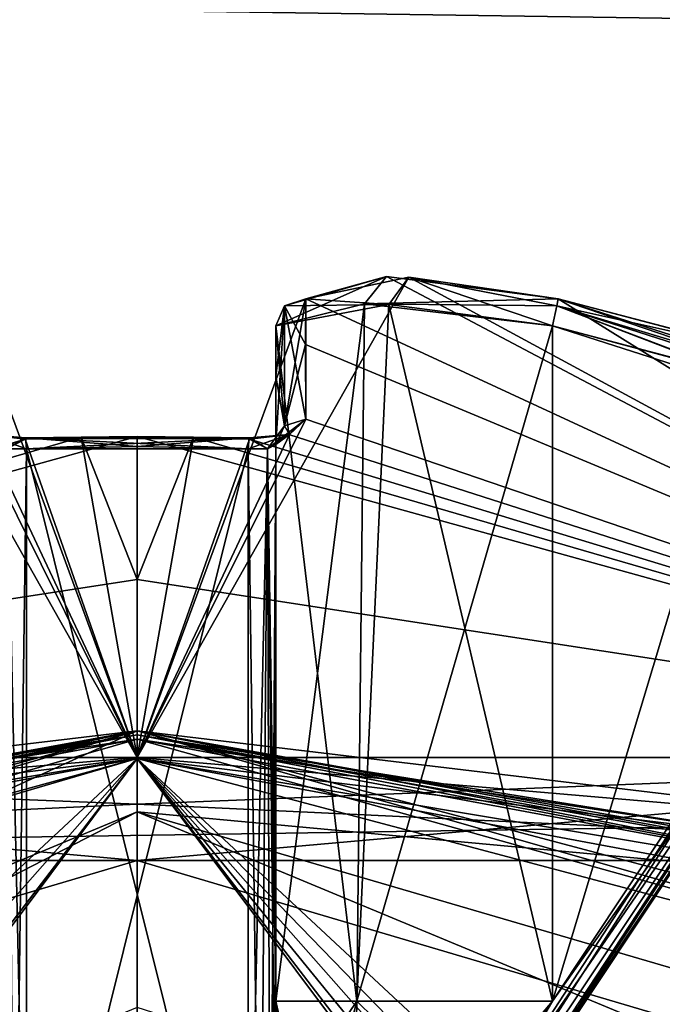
# Model space of a CAD drawing. Extents: x -200 to 200, y -434 to 356.
# Tile 808 of 1056: x -100.43 to -98.1, y 279.51 to 283.07. Entities that reach past the tile are written whole.
import ezdxf

# ---------------------------------------------------------------- set-up
doc = ezdxf.new("R2010")
doc.units = 0
doc.header["$LTSCALE"] = 52.148148
for name, color, linetype in [('1186', 7, 'CONTINUOUS'), ('1187', 7, 'CONTINUOUS'), ('1189', 7, 'CONTINUOUS'), ('1190', 7, 'CONTINUOUS'), ('1680', 7, 'CONTINUOUS'), ('1681', 7, 'CONTINUOUS'), ('318', 7, 'CONTINUOUS'), ('319', 7, 'CONTINUOUS'), ('323', 7, 'CONTINUOUS'), ('324', 7, 'CONTINUOUS'), ('327', 7, 'CONTINUOUS'), ('328', 7, 'CONTINUOUS'), ('330', 7, 'CONTINUOUS'), ('331', 7, 'CONTINUOUS'), ('332', 7, 'CONTINUOUS'), ('333', 7, 'CONTINUOUS'), ('334', 7, 'CONTINUOUS'), ('338', 7, 'CONTINUOUS'), ('339', 7, 'CONTINUOUS'), ('341', 7, 'CONTINUOUS'), ('342', 7, 'CONTINUOUS'), ('344', 7, 'CONTINUOUS'), ('345', 7, 'CONTINUOUS'), ('346', 7, 'CONTINUOUS'), ('347', 7, 'CONTINUOUS'), ('348', 7, 'CONTINUOUS'), ('349', 7, 'CONTINUOUS'), ('358', 7, 'CONTINUOUS'), ('359', 7, 'CONTINUOUS'), ('363', 7, 'CONTINUOUS'), ('364', 7, 'CONTINUOUS'), ('365', 7, 'CONTINUOUS'), ('366', 7, 'CONTINUOUS'), ('367', 7, 'CONTINUOUS'), ('368', 7, 'CONTINUOUS'), ('372', 7, 'CONTINUOUS'), ('373', 7, 'CONTINUOUS'), ('374', 7, 'CONTINUOUS'), ('375', 7, 'CONTINUOUS'), ('376', 7, 'CONTINUOUS'), ('377', 7, 'CONTINUOUS'), ('740', 7, 'CONTINUOUS'), ('805', 7, 'CONTINUOUS'), ('807', 7, 'CONTINUOUS'), ('808', 7, 'CONTINUOUS'), ('814', 7, 'CONTINUOUS'), ('816', 7, 'CONTINUOUS'), ('825', 7, 'CONTINUOUS'), ('826', 7, 'CONTINUOUS')]:
    doc.layers.add(name, color=color, linetype=linetype)

msp = doc.modelspace()

# ---------------------------------------------------------------- linework, layer by layer
at = {"layer": '1186', "color": 7, "linetype": 'CONTINUOUS'}
for points in [[(-97.6742, 280.2216, 25.5993), (-100, 280.5, 25.05), (-96.4145, 279.8011, 26.5944), (-97.6742, 280.2216, 25.5993)], [(-100, 280.5, 25.05), (-100, 280.4863, 25.1005), (-96.4145, 279.8011, 26.5944), (-100, 280.5, 25.05)], [(-97.7428, 280.124, 25.6885), (-100, 280.4863, 25.1005), (-100, 280.4707, 25.1207), (-97.7428, 280.124, 25.6885)], [(-100, 280.4863, 25.1005), (-97.7428, 280.124, 25.6885), (-96.4145, 279.8011, 26.5944), (-100, 280.4863, 25.1005)], [(-100, 280.4, 25.15), (-97.7428, 280.124, 25.6885), (-100, 280.4707, 25.1207), (-100, 280.4, 25.15)]]:
    msp.add_3dface(points, dxfattribs=at)
at = {"layer": '1187', "color": 7, "linetype": 'CONTINUOUS'}
for points in [[(-100, 280.4863, 25.1005), (-103.5128, 279.8595, 26.42), (-103.5848, 279.8014, 26.5936), (-100, 280.4863, 25.1005)], [(-100, 280.4863, 25.1005), (-103.5848, 279.8014, 26.5936), (-100, 280.4707, 25.1207), (-100, 280.4863, 25.1005)], [(-103.5848, 279.8014, 26.5936), (-100, 280.4, 25.15), (-100, 280.4707, 25.1207), (-103.5848, 279.8014, 26.5936)], [(-100, 280.5, 25.05), (-103.5128, 279.8595, 26.42), (-100, 280.4863, 25.1005), (-100, 280.5, 25.05)], [(-103.4099, 279.7657, 26.4932), (-100, 280.4, 25.15), (-103.5848, 279.8014, 26.5936), (-103.4099, 279.7657, 26.4932)]]:
    msp.add_3dface(points, dxfattribs=at)
at = {"layer": '1189', "color": 7, "linetype": 'CONTINUOUS'}
for points in [[(-100, 280.5, 56.75), (-100, 280.4863, 56.6995), (-103.5855, 279.8011, 55.2056), (-100, 280.5, 56.75)], [(-102.303, 280.2271, 56.2121), (-100, 280.5, 56.75), (-103.5855, 279.8011, 55.2056), (-102.303, 280.2271, 56.2121)], [(-100, 280.4863, 56.6995), (-102.235, 280.1294, 56.1227), (-103.5855, 279.8011, 55.2056), (-100, 280.4863, 56.6995)], [(-102.235, 280.1294, 56.1227), (-100, 280.4863, 56.6995), (-100, 280.4707, 56.6793), (-102.235, 280.1294, 56.1227)], [(-100, 280.4, 56.65), (-102.235, 280.1294, 56.1227), (-100, 280.4707, 56.6793), (-100, 280.4, 56.65)]]:
    msp.add_3dface(points, dxfattribs=at)
at = {"layer": '1190', "color": 7, "linetype": 'CONTINUOUS'}
for points in [[(-100, 280.5, 56.75), (-96.4803, 279.857, 55.3732), (-100, 280.4863, 56.6995), (-100, 280.5, 56.75)], [(-100, 280.4863, 56.6995), (-96.4152, 279.8014, 55.2064), (-100, 280.4707, 56.6793), (-100, 280.4863, 56.6995)], [(-100, 280.4863, 56.6995), (-96.4803, 279.857, 55.3732), (-96.4152, 279.8014, 55.2064), (-100, 280.4863, 56.6995)], [(-96.4152, 279.8014, 55.2064), (-100, 280.4, 56.65), (-100, 280.4707, 56.6793), (-96.4152, 279.8014, 55.2064)], [(-96.5831, 279.7631, 55.3003), (-100, 280.4, 56.65), (-96.4152, 279.8014, 55.2064), (-96.5831, 279.7631, 55.3003)]]:
    msp.add_3dface(points, dxfattribs=at)
at = {"layer": '1680', "color": 7, "linetype": 'CONTINUOUS'}
for points in [[(-100, 280.5, 68.55), (-105.5191, 278.8817, 68.55), (-100, 280.4707, 68.6207), (-100, 280.5, 68.55)], [(-105.5191, 278.8817, 68.55), (-100, 280.4, 68.65), (-100, 280.4707, 68.6207), (-105.5191, 278.8817, 68.55)], [(-105.4654, 278.7962, 68.65), (-100, 280.4, 68.65), (-105.5191, 278.8817, 68.55), (-105.4654, 278.7962, 68.65)]]:
    msp.add_3dface(points, dxfattribs=at)
at = {"layer": '1681', "color": 7, "linetype": 'CONTINUOUS'}
for points in [[(-95.0155, 279.0766, 68.65), (-100, 280.5, 68.55), (-100, 280.4707, 68.6207), (-95.0155, 279.0766, 68.65)], [(-100, 280.5, 68.55), (-95.0155, 279.0766, 68.65), (-94.9683, 279.164, 68.55), (-100, 280.5, 68.55)], [(-100, 280.4, 68.65), (-95.0155, 279.0766, 68.65), (-100, 280.4707, 68.6207), (-100, 280.4, 68.65)]]:
    msp.add_3dface(points, dxfattribs=at)
at = {"layer": '318', "color": 7, "linetype": 'CONTINUOUS'}
for points in [[(-99.0992, 282.1432, 49.5015), (-99.3916, 282.0625, 50.171), (-95.8142, 280.4038, 51.0667), (-99.0992, 282.1432, 49.5015)], [(-98.479, 282.0625, 49.2584), (-99.0992, 282.1432, 49.5015), (-95.8142, 280.4038, 51.0667), (-98.479, 282.0625, 49.2584)], [(-99.3916, 282.0625, 47.129), (-99.0188, 282.1403, 47.8649), (-100, 280.4038, 43.8167), (-99.3916, 282.0625, 47.129)], [(-100, 280.4038, 43.8167), (-99.0188, 282.1403, 47.8649), (-95.8142, 280.4038, 46.2333), (-100, 280.4038, 43.8167)], [(-99.0188, 282.1403, 47.8649), (-98.479, 282.0625, 48.0416), (-95.8142, 280.4038, 46.2333), (-99.0188, 282.1403, 47.8649)], [(-99.3916, 281.627, 45.7733), (-99.3916, 282.0625, 47.129), (-100, 280.4038, 43.8167), (-99.3916, 281.627, 45.7733)], [(-99.3917, 281.8968, 46.4989), (-99.3916, 282.0625, 47.129), (-99.3916, 281.627, 45.7733), (-99.3917, 281.8968, 46.4989)], [(-99.3916, 282.0625, 50.171), (-99.3917, 281.8968, 50.8011), (-95.8142, 280.4038, 51.0667), (-99.3916, 282.0625, 50.171)], [(-97.1233, 281.627, 49.2584), (-98.479, 282.0625, 49.2584), (-95.8142, 280.4038, 51.0667), (-97.1233, 281.627, 49.2584)], [(-97.8489, 281.8968, 49.2583), (-98.479, 282.0625, 49.2584), (-97.1233, 281.627, 49.2584), (-97.8489, 281.8968, 49.2583)], [(-98.479, 282.0625, 48.0416), (-97.8441, 281.8953, 48.0418), (-95.8142, 280.4038, 46.2333), (-98.479, 282.0625, 48.0416)], [(-99.3917, 281.8968, 50.8011), (-99.3916, 281.627, 51.5267), (-95.8142, 280.4038, 51.0667), (-99.3917, 281.8968, 50.8011)], [(-99.4503, 281.572, 45.6385), (-99.3916, 281.627, 45.7733), (-100, 280.4038, 43.8167), (-99.4503, 281.572, 45.6385)], [(-99.3916, 281.627, 51.5267), (-99.4524, 281.5712, 51.6635), (-95.8142, 280.4038, 51.0667), (-99.3916, 281.627, 51.5267)], [(-99.5944, 281.5545, 45.578), (-99.4503, 281.572, 45.6385), (-100, 280.4038, 43.8167), (-99.5944, 281.5545, 45.578)], [(-99.4524, 281.5712, 51.6635), (-99.5944, 281.5545, 51.722), (-95.8142, 280.4038, 51.0667), (-99.4524, 281.5712, 51.6635)], [(-100, 281.564, 45.5717), (-99.797, 281.5616, 45.5732), (-100, 281.0479, 44.6519), (-100, 281.564, 45.5717)], [(-95.8142, 280.4038, 51.0667), (-100, 281.564, 51.7283), (-100, 281.0479, 52.6481), (-95.8142, 280.4038, 51.0667)], [(-99.797, 281.5616, 51.7268), (-100, 281.564, 51.7283), (-95.8142, 280.4038, 51.0667), (-99.797, 281.5616, 51.7268)], [(-99.797, 281.5616, 45.5732), (-99.5944, 281.5545, 45.578), (-100, 280.4038, 43.8167), (-99.797, 281.5616, 45.5732)], [(-100, 281.0479, 44.6519), (-99.797, 281.5616, 45.5732), (-100, 280.4038, 43.8167), (-100, 281.0479, 44.6519)], [(-99.5944, 281.5545, 51.722), (-99.797, 281.5616, 51.7268), (-95.8142, 280.4038, 51.0667), (-99.5944, 281.5545, 51.722)], [(-100, 280.4038, 53.4833), (-95.8142, 280.4038, 51.0667), (-100, 281.0479, 52.6481), (-100, 280.4038, 53.4833)]]:
    msp.add_3dface(points, dxfattribs=at)
at = {"layer": '319', "color": 7, "linetype": 'CONTINUOUS'}
for points in [[(-95.6699, 280.0312, 46.15), (-100, 278.75, 43.65), (-100, 280.0312, 43.65), (-95.6699, 280.0312, 46.15)], [(-95.6699, 278.75, 46.15), (-100, 278.75, 43.65), (-95.6699, 280.0312, 46.15), (-95.6699, 278.75, 46.15)], [(-100, 280.0312, 53.65), (-95.6699, 278.75, 51.15), (-95.6699, 280.0312, 51.15), (-100, 280.0312, 53.65)], [(-100, 278.75, 53.65), (-95.6699, 278.75, 51.15), (-100, 280.0312, 53.65), (-100, 278.75, 53.65)]]:
    msp.add_3dface(points, dxfattribs=at)
at = {"layer": '323', "color": 7, "linetype": 'CONTINUOUS'}
for points in [[(-100, 280.4038, 53.4833), (-100.9812, 282.1403, 49.4351), (-104.1858, 280.4038, 51.0667), (-100, 280.4038, 53.4833)], [(-100.9812, 282.1403, 49.4351), (-100, 280.4038, 53.4833), (-100.6084, 282.0625, 50.171), (-100.9812, 282.1403, 49.4351)], [(-100.6084, 282.0625, 50.171), (-100, 280.4038, 53.4833), (-100.6084, 281.627, 51.5267), (-100.6084, 282.0625, 50.171)], [(-100.6084, 281.627, 51.5267), (-100, 280.4038, 53.4833), (-100.5497, 281.572, 51.6615), (-100.6084, 281.627, 51.5267)], [(-100.4056, 281.5545, 45.578), (-104.1858, 280.4038, 46.2333), (-100.5476, 281.5712, 45.6365), (-100.4056, 281.5545, 45.578)], [(-100.5497, 281.572, 51.6615), (-100, 280.4038, 53.4833), (-100.4056, 281.5545, 51.722), (-100.5497, 281.572, 51.6615)], [(-100, 281.564, 45.5717), (-100, 281.0479, 44.6519), (-104.1858, 280.4038, 46.2333), (-100, 281.564, 45.5717)], [(-100, 281.564, 45.5717), (-104.1858, 280.4038, 46.2333), (-100.203, 281.5616, 45.5732), (-100, 281.564, 45.5717)], [(-100.203, 281.5616, 45.5732), (-104.1858, 280.4038, 46.2333), (-100.4056, 281.5545, 45.578), (-100.203, 281.5616, 45.5732)], [(-100.4056, 281.5545, 51.722), (-100, 280.4038, 53.4833), (-100.203, 281.5616, 51.7268), (-100.4056, 281.5545, 51.722)], [(-100, 281.0479, 52.6481), (-100, 281.564, 51.7283), (-100.203, 281.5616, 51.7268), (-100, 281.0479, 52.6481)], [(-100, 280.4038, 53.4833), (-100, 281.0479, 52.6481), (-100.203, 281.5616, 51.7268), (-100, 280.4038, 53.4833)], [(-100, 281.0479, 44.6519), (-100, 280.4038, 43.8167), (-104.1858, 280.4038, 46.2333), (-100, 281.0479, 44.6519)]]:
    msp.add_3dface(points, dxfattribs=at)
at = {"layer": '324', "color": 7, "linetype": 'CONTINUOUS'}
for points in [[(-100, 280.0312, 43.65), (-104.3301, 278.75, 46.15), (-104.3301, 280.0312, 46.15), (-100, 280.0312, 43.65)], [(-104.3301, 278.75, 51.15), (-100, 278.75, 53.65), (-104.3301, 280.0312, 51.15), (-104.3301, 278.75, 51.15)], [(-100, 278.75, 53.65), (-100, 280.0312, 53.65), (-104.3301, 280.0312, 51.15), (-100, 278.75, 53.65)], [(-100, 280.0312, 43.65), (-100, 278.75, 43.65), (-104.3301, 278.75, 46.15), (-100, 280.0312, 43.65)]]:
    msp.add_3dface(points, dxfattribs=at)
at = {"layer": '327', "color": 7, "linetype": 'CONTINUOUS'}
for points in [[(-99.5, 281.5356, 45.813), (-99.5, 281.9651, 47.15), (-99.5, 281.7833, 46.4707), (-99.5, 281.5356, 45.813)], [(-99.5, 279.523, 47.15), (-99.5, 281.9651, 47.15), (-99.5, 281.5356, 45.813), (-99.5, 279.523, 47.15)]]:
    msp.add_3dface(points, dxfattribs=at)
at = {"layer": '328', "color": 7, "linetype": 'CONTINUOUS'}
for points in [[(-100.4, 281.5194, 45.7037), (-99.6, 281.5194, 45.7037), (-100, 281.5288, 45.6974), (-100.4, 281.5194, 45.7037)], [(-100.4, 278.2947, 47.846), (-99.6, 281.5194, 45.7037), (-100.4, 281.5194, 45.7037), (-100.4, 278.2947, 47.846)], [(-99.6, 278.2947, 47.846), (-99.6, 281.5194, 45.7037), (-100.4, 278.2947, 47.846), (-99.6, 278.2947, 47.846)]]:
    msp.add_3dface(points, dxfattribs=at)
at = {"layer": '330', "color": 7, "linetype": 'CONTINUOUS'}
for points in [[(-98.5, 281.9651, 48.15), (-98.5, 279.523, 48.15), (-97.8207, 281.7833, 48.15), (-98.5, 281.9651, 48.15)], [(-98.5, 279.523, 48.15), (-97.163, 281.5356, 48.15), (-97.8207, 281.7833, 48.15), (-98.5, 279.523, 48.15)]]:
    msp.add_3dface(points, dxfattribs=at)
at = {"layer": '331', "color": 7, "linetype": 'CONTINUOUS'}
for points in [[(-97.163, 281.5356, 49.15), (-98.5, 281.9651, 49.15), (-97.8207, 281.7833, 49.15), (-97.163, 281.5356, 49.15)], [(-98.5, 279.523, 49.15), (-98.5, 281.9651, 49.15), (-97.163, 281.5356, 49.15), (-98.5, 279.523, 49.15)]]:
    msp.add_3dface(points, dxfattribs=at)
at = {"layer": '332', "color": 7, "linetype": 'CONTINUOUS'}
for points in [[(-99.196, 278.2947, 49.05), (-97.0537, 281.5194, 49.05), (-99.196, 278.2947, 48.25), (-99.196, 278.2947, 49.05)], [(-99.196, 278.2947, 48.25), (-97.0537, 281.5194, 49.05), (-97.0537, 281.5194, 48.25), (-99.196, 278.2947, 48.25)]]:
    msp.add_3dface(points, dxfattribs=at)
at = {"layer": '333', "color": 7, "linetype": 'CONTINUOUS'}
for points in [[(-99.5, 281.9651, 50.15), (-99.5, 279.523, 50.15), (-99.5, 281.7833, 50.8292), (-99.5, 281.9651, 50.15)], [(-99.5, 279.523, 50.15), (-99.5, 281.5356, 51.487), (-99.5, 281.7833, 50.8292), (-99.5, 279.523, 50.15)]]:
    msp.add_3dface(points, dxfattribs=at)
at = {"layer": '334', "color": 7, "linetype": 'CONTINUOUS'}
for points in [[(-99.6, 281.5194, 51.5963), (-100.4, 281.5194, 51.5963), (-100, 281.5288, 51.6026), (-99.6, 281.5194, 51.5963)], [(-99.6, 278.2947, 49.454), (-100.4, 281.5194, 51.5963), (-99.6, 281.5194, 51.5963), (-99.6, 278.2947, 49.454)], [(-100.4, 278.2947, 49.454), (-100.4, 281.5194, 51.5963), (-99.6, 278.2947, 49.454), (-100.4, 278.2947, 49.454)]]:
    msp.add_3dface(points, dxfattribs=at)
at = {"layer": '338', "color": 7, "linetype": 'CONTINUOUS'}
for points in [[(-99.5, 281.5356, 51.487), (-99.5204, 278.3165, 49.4212), (-99.53, 281.5201, 51.5625), (-99.5, 281.5356, 51.487)], [(-99.5204, 278.3165, 49.4212), (-99.5, 281.5356, 51.487), (-99.5036, 279.0842, 49.8903), (-99.5204, 278.3165, 49.4212)], [(-99.5, 281.5356, 51.487), (-99.5, 279.523, 50.15), (-99.5036, 279.0842, 49.8903), (-99.5, 281.5356, 51.487)], [(-99.5556, 278.3004, 49.4454), (-99.6, 278.2947, 49.454), (-99.53, 281.5201, 51.5625), (-99.5556, 278.3004, 49.4454)], [(-99.6, 278.2947, 49.454), (-99.6, 281.5194, 51.5963), (-99.53, 281.5201, 51.5625), (-99.6, 278.2947, 49.454)], [(-99.5204, 278.3165, 49.4212), (-99.5556, 278.3004, 49.4454), (-99.53, 281.5201, 51.5625), (-99.5204, 278.3165, 49.4212)]]:
    msp.add_3dface(points, dxfattribs=at)
at = {"layer": '339', "color": 7, "linetype": 'CONTINUOUS'}
for points in [[(-100.4, 281.5194, 51.5963), (-100.4444, 278.3004, 49.4454), (-100.471, 281.5203, 51.5614), (-100.4, 281.5194, 51.5963)], [(-100.4, 281.5194, 51.5963), (-100.4, 278.2947, 49.454), (-100.4444, 278.3004, 49.4454), (-100.4, 281.5194, 51.5963)]]:
    msp.add_3dface(points, dxfattribs=at)
at = {"layer": '341', "color": 7, "linetype": 'CONTINUOUS'}
for points in [[(-100.4444, 278.3004, 47.8546), (-100.4, 278.2947, 47.846), (-100.47, 281.5201, 45.7375), (-100.4444, 278.3004, 47.8546)], [(-100.4, 278.2947, 47.846), (-100.4, 281.5194, 45.7037), (-100.47, 281.5201, 45.7375), (-100.4, 278.2947, 47.846)]]:
    msp.add_3dface(points, dxfattribs=at)
at = {"layer": '342', "color": 7, "linetype": 'CONTINUOUS'}
for points in [[(-97.163, 281.5356, 48.15), (-99.2288, 278.3165, 48.1704), (-97.0875, 281.5201, 48.18), (-97.163, 281.5356, 48.15)], [(-99.2288, 278.3165, 48.1704), (-97.163, 281.5356, 48.15), (-98.7597, 279.0842, 48.1536), (-99.2288, 278.3165, 48.1704)], [(-97.163, 281.5356, 48.15), (-98.5, 279.523, 48.15), (-98.7597, 279.0842, 48.1536), (-97.163, 281.5356, 48.15)], [(-99.2288, 278.3165, 48.1704), (-99.2046, 278.3004, 48.2056), (-97.0875, 281.5201, 48.18), (-99.2288, 278.3165, 48.1704)], [(-99.2046, 278.3004, 48.2056), (-99.196, 278.2947, 48.25), (-97.0875, 281.5201, 48.18), (-99.2046, 278.3004, 48.2056)], [(-99.196, 278.2947, 48.25), (-97.0537, 281.5194, 48.25), (-97.0875, 281.5201, 48.18), (-99.196, 278.2947, 48.25)]]:
    msp.add_3dface(points, dxfattribs=at)
at = {"layer": '344', "color": 7, "linetype": 'CONTINUOUS'}
for points in [[(-98.5, 279.523, 49.15), (-97.163, 281.5356, 49.15), (-97.0886, 281.5203, 49.121), (-98.5, 279.523, 49.15)], [(-99.2288, 278.3165, 49.1296), (-98.7597, 279.0842, 49.1464), (-97.0886, 281.5203, 49.121), (-99.2288, 278.3165, 49.1296)], [(-99.2046, 278.3004, 49.0944), (-99.2288, 278.3165, 49.1296), (-97.0886, 281.5203, 49.121), (-99.2046, 278.3004, 49.0944)], [(-97.0537, 281.5194, 49.05), (-99.2046, 278.3004, 49.0944), (-97.0886, 281.5203, 49.121), (-97.0537, 281.5194, 49.05)], [(-97.0537, 281.5194, 49.05), (-99.196, 278.2947, 49.05), (-99.2046, 278.3004, 49.0944), (-97.0537, 281.5194, 49.05)], [(-98.7597, 279.0842, 49.1464), (-98.5, 279.523, 49.15), (-97.0886, 281.5203, 49.121), (-98.7597, 279.0842, 49.1464)]]:
    msp.add_3dface(points, dxfattribs=at)
at = {"layer": '345', "color": 7, "linetype": 'CONTINUOUS'}
for points in [[(-99.5, 279.523, 47.15), (-99.5, 281.5356, 45.813), (-99.529, 281.5203, 45.7386), (-99.5, 279.523, 47.15)], [(-99.6, 281.5194, 45.7037), (-99.5556, 278.3004, 47.8546), (-99.529, 281.5203, 45.7386), (-99.6, 281.5194, 45.7037)], [(-99.6, 281.5194, 45.7037), (-99.6, 278.2947, 47.846), (-99.5556, 278.3004, 47.8546), (-99.6, 281.5194, 45.7037)], [(-99.5556, 278.3004, 47.8546), (-99.5204, 278.3165, 47.8788), (-99.529, 281.5203, 45.7386), (-99.5556, 278.3004, 47.8546)], [(-99.5204, 278.3165, 47.8788), (-99.5036, 279.0842, 47.4097), (-99.529, 281.5203, 45.7386), (-99.5204, 278.3165, 47.8788)], [(-99.5036, 279.0842, 47.4097), (-99.5, 279.523, 47.15), (-99.529, 281.5203, 45.7386), (-99.5036, 279.0842, 47.4097)]]:
    msp.add_3dface(points, dxfattribs=at)
at = {"layer": '346', "color": 7, "linetype": 'CONTINUOUS'}
for points in [[(-99.5, 281.9651, 47.15), (-99.2071, 279.523, 47.8571), (-99.0915, 282.0418, 47.9563), (-99.5, 281.9651, 47.15)], [(-99.2071, 279.523, 47.8571), (-98.5, 279.523, 48.15), (-99.0915, 282.0418, 47.9563), (-99.2071, 279.523, 47.8571)], [(-98.5, 279.523, 48.15), (-98.5, 281.9651, 48.15), (-99.0915, 282.0418, 47.9563), (-98.5, 279.523, 48.15)], [(-99.5, 281.9651, 47.15), (-99.5, 279.523, 47.15), (-99.2071, 279.523, 47.8571), (-99.5, 281.9651, 47.15)]]:
    msp.add_3dface(points, dxfattribs=at)
at = {"layer": '347', "color": 7, "linetype": 'CONTINUOUS'}
for points in [[(-99.5, 279.523, 47.15), (-99.5036, 279.0842, 47.4097), (-99.3784, 278.3156, 48.0534), (-99.5, 279.523, 47.15)], [(-99.2288, 278.3165, 48.1704), (-99.5, 279.523, 47.15), (-99.3784, 278.3156, 48.0534), (-99.2288, 278.3165, 48.1704)], [(-99.5, 279.523, 47.15), (-99.2288, 278.3165, 48.1704), (-99.2071, 279.523, 47.8571), (-99.5, 279.523, 47.15)], [(-99.2288, 278.3165, 48.1704), (-98.7597, 279.0842, 48.1536), (-99.2071, 279.523, 47.8571), (-99.2288, 278.3165, 48.1704)], [(-98.7597, 279.0842, 48.1536), (-98.5, 279.523, 48.15), (-99.2071, 279.523, 47.8571), (-98.7597, 279.0842, 48.1536)]]:
    msp.add_3dface(points, dxfattribs=at)
at = {"layer": '348', "color": 7, "linetype": 'CONTINUOUS'}
for points in [[(-99.5, 279.523, 50.15), (-99.5, 281.9651, 50.15), (-99.1796, 282.0447, 49.4164), (-99.5, 279.523, 50.15)], [(-99.2071, 279.523, 49.4429), (-99.5, 279.523, 50.15), (-99.1796, 282.0447, 49.4164), (-99.2071, 279.523, 49.4429)], [(-98.5, 281.9651, 49.15), (-99.2071, 279.523, 49.4429), (-99.1796, 282.0447, 49.4164), (-98.5, 281.9651, 49.15)], [(-98.5, 281.9651, 49.15), (-98.5, 279.523, 49.15), (-99.2071, 279.523, 49.4429), (-98.5, 281.9651, 49.15)]]:
    msp.add_3dface(points, dxfattribs=at)
at = {"layer": '349', "color": 7, "linetype": 'CONTINUOUS'}
for points in [[(-99.5204, 278.3165, 49.4212), (-98.5, 279.523, 49.15), (-99.4041, 278.3156, 49.2723), (-99.5204, 278.3165, 49.4212)], [(-98.5, 279.523, 49.15), (-99.5204, 278.3165, 49.4212), (-99.2071, 279.523, 49.4429), (-98.5, 279.523, 49.15)], [(-99.5204, 278.3165, 49.4212), (-99.5036, 279.0842, 49.8903), (-99.2071, 279.523, 49.4429), (-99.5204, 278.3165, 49.4212)], [(-99.5036, 279.0842, 49.8903), (-99.5, 279.523, 50.15), (-99.2071, 279.523, 49.4429), (-99.5036, 279.0842, 49.8903)], [(-98.5, 279.523, 49.15), (-98.7597, 279.0842, 49.1464), (-99.4041, 278.3156, 49.2723), (-98.5, 279.523, 49.15)]]:
    msp.add_3dface(points, dxfattribs=at)
at = {"layer": '358', "color": 7, "linetype": 'CONTINUOUS'}
for points in [[(-104.3301, 280.0312, 46.15), (-100, 280.4038, 43.8167), (-100, 280.2353, 43.6936), (-104.3301, 280.0312, 46.15)], [(-100, 280.0312, 53.65), (-104.1858, 280.4038, 51.0667), (-104.3301, 280.0312, 51.15), (-100, 280.0312, 53.65)], [(-104.1858, 280.4038, 46.2333), (-100, 280.4038, 43.8167), (-104.3301, 280.0312, 46.15), (-104.1858, 280.4038, 46.2333)], [(-104.1858, 280.4038, 51.0667), (-100, 280.0312, 53.65), (-100, 280.2353, 53.6064), (-104.1858, 280.4038, 51.0667)], [(-100, 280.4038, 53.4833), (-104.1858, 280.4038, 51.0667), (-100, 280.2353, 53.6064), (-100, 280.4038, 53.4833)], [(-100, 280.0312, 43.65), (-104.3301, 280.0312, 46.15), (-100, 280.2353, 43.6936), (-100, 280.0312, 43.65)]]:
    msp.add_3dface(points, dxfattribs=at)
at = {"layer": '359', "color": 7, "linetype": 'CONTINUOUS'}
for points in [[(-95.8142, 280.4038, 46.2333), (-100, 280.0312, 43.65), (-100, 280.2353, 43.6936), (-95.8142, 280.4038, 46.2333)], [(-100, 280.4038, 43.8167), (-95.8142, 280.4038, 46.2333), (-100, 280.2353, 43.6936), (-100, 280.4038, 43.8167)], [(-95.6699, 280.0312, 51.15), (-100, 280.4038, 53.4833), (-100, 280.2353, 53.6064), (-95.6699, 280.0312, 51.15)], [(-95.8142, 280.4038, 46.2333), (-95.6699, 280.0312, 46.15), (-100, 280.0312, 43.65), (-95.8142, 280.4038, 46.2333)], [(-95.8142, 280.4038, 51.0667), (-100, 280.4038, 53.4833), (-95.6699, 280.0312, 51.15), (-95.8142, 280.4038, 51.0667)], [(-100, 280.0312, 53.65), (-95.6699, 280.0312, 51.15), (-100, 280.2353, 53.6064), (-100, 280.0312, 53.65)]]:
    msp.add_3dface(points, dxfattribs=at)
at = {"layer": '363', "color": 7, "linetype": 'CONTINUOUS'}
for points in [[(-100.5476, 281.5712, 45.6365), (-100.4, 281.5194, 45.7037), (-100.4037, 281.5603, 45.6474), (-100.5476, 281.5712, 45.6365)], [(-100.4056, 281.5545, 45.578), (-100.5476, 281.5712, 45.6365), (-100.4037, 281.5603, 45.6474), (-100.4056, 281.5545, 45.578)], [(-100.4, 281.5194, 45.7037), (-100.5476, 281.5712, 45.6365), (-100.47, 281.5201, 45.7375), (-100.4, 281.5194, 45.7037)]]:
    msp.add_3dface(points, dxfattribs=at)
at = {"layer": '364', "color": 7, "linetype": 'CONTINUOUS'}
for points in [[(-100.203, 281.5616, 45.5732), (-100.4056, 281.5545, 45.578), (-100.4037, 281.5603, 45.6474), (-100.203, 281.5616, 45.5732)], [(-99.797, 281.5616, 45.5732), (-100, 281.564, 45.5717), (-100.4037, 281.5603, 45.6474), (-99.797, 281.5616, 45.5732)], [(-100, 281.564, 45.5717), (-100.203, 281.5616, 45.5732), (-100.4037, 281.5603, 45.6474), (-100, 281.564, 45.5717)], [(-99.5944, 281.5545, 45.578), (-99.797, 281.5616, 45.5732), (-100.4037, 281.5603, 45.6474), (-99.5944, 281.5545, 45.578)], [(-99.5963, 281.5603, 45.6474), (-99.5944, 281.5545, 45.578), (-100.4037, 281.5603, 45.6474), (-99.5963, 281.5603, 45.6474)], [(-100.4, 281.5194, 45.7037), (-99.5963, 281.5603, 45.6474), (-100.4037, 281.5603, 45.6474), (-100.4, 281.5194, 45.7037)], [(-100.4, 281.5194, 45.7037), (-100, 281.5288, 45.6974), (-99.5963, 281.5603, 45.6474), (-100.4, 281.5194, 45.7037)], [(-100, 281.5288, 45.6974), (-99.6, 281.5194, 45.7037), (-99.5963, 281.5603, 45.6474), (-100, 281.5288, 45.6974)]]:
    msp.add_3dface(points, dxfattribs=at)
at = {"layer": '365', "color": 7, "linetype": 'CONTINUOUS'}
for points in [[(-99.3916, 281.627, 45.7733), (-99.4503, 281.572, 45.6385), (-99.4677, 281.6031, 45.7837), (-99.3916, 281.627, 45.7733)], [(-99.4503, 281.572, 45.6385), (-99.5944, 281.5545, 45.578), (-99.529, 281.5203, 45.7386), (-99.4503, 281.572, 45.6385)], [(-99.5, 281.5356, 45.813), (-99.4503, 281.572, 45.6385), (-99.529, 281.5203, 45.7386), (-99.5, 281.5356, 45.813)], [(-99.4503, 281.572, 45.6385), (-99.5, 281.5356, 45.813), (-99.4677, 281.6031, 45.7837), (-99.4503, 281.572, 45.6385)], [(-99.6, 281.5194, 45.7037), (-99.529, 281.5203, 45.7386), (-99.5963, 281.5603, 45.6474), (-99.6, 281.5194, 45.7037)], [(-99.529, 281.5203, 45.7386), (-99.5944, 281.5545, 45.578), (-99.5963, 281.5603, 45.6474), (-99.529, 281.5203, 45.7386)]]:
    msp.add_3dface(points, dxfattribs=at)
at = {"layer": '366', "color": 7, "linetype": 'CONTINUOUS'}
for points in [[(-99.5, 281.5356, 45.813), (-99.4677, 282.0371, 47.1345), (-99.4677, 281.6031, 45.7837), (-99.5, 281.5356, 45.813)], [(-99.5, 281.5356, 45.813), (-99.5, 281.7833, 46.4707), (-99.4677, 282.0371, 47.1345), (-99.5, 281.5356, 45.813)], [(-99.5, 281.7833, 46.4707), (-99.5, 281.9651, 47.15), (-99.4677, 282.0371, 47.1345), (-99.5, 281.7833, 46.4707)], [(-99.3916, 282.0625, 47.129), (-99.3917, 281.8968, 46.4989), (-99.4677, 281.6031, 45.7837), (-99.3916, 282.0625, 47.129)], [(-99.4677, 282.0371, 47.1345), (-99.3916, 282.0625, 47.129), (-99.4677, 281.6031, 45.7837), (-99.4677, 282.0371, 47.1345)], [(-99.3917, 281.8968, 46.4989), (-99.3916, 281.627, 45.7733), (-99.4677, 281.6031, 45.7837), (-99.3917, 281.8968, 46.4989)]]:
    msp.add_3dface(points, dxfattribs=at)
at = {"layer": '367', "color": 7, "linetype": 'CONTINUOUS'}
for points in [[(-99.0188, 282.1403, 47.8649), (-99.3916, 282.0625, 47.129), (-99.0915, 282.0418, 47.9563), (-99.0188, 282.1403, 47.8649)], [(-98.5, 281.9651, 48.15), (-99.0188, 282.1403, 47.8649), (-99.0915, 282.0418, 47.9563), (-98.5, 281.9651, 48.15)], [(-98.479, 282.0625, 48.0416), (-99.0188, 282.1403, 47.8649), (-98.4845, 282.0371, 48.1177), (-98.479, 282.0625, 48.0416)], [(-99.0188, 282.1403, 47.8649), (-98.5, 281.9651, 48.15), (-98.4845, 282.0371, 48.1177), (-99.0188, 282.1403, 47.8649)], [(-99.5, 281.9651, 47.15), (-99.0915, 282.0418, 47.9563), (-99.4677, 282.0371, 47.1345), (-99.5, 281.9651, 47.15)], [(-99.0915, 282.0418, 47.9563), (-99.3916, 282.0625, 47.129), (-99.4677, 282.0371, 47.1345), (-99.0915, 282.0418, 47.9563)]]:
    msp.add_3dface(points, dxfattribs=at)
at = {"layer": '368', "color": 7, "linetype": 'CONTINUOUS'}
for points in [[(-98.5, 281.9651, 48.15), (-97.1337, 281.6031, 48.1177), (-98.4845, 282.0371, 48.1177), (-98.5, 281.9651, 48.15)], [(-97.8441, 281.8953, 48.0418), (-98.479, 282.0625, 48.0416), (-98.4845, 282.0371, 48.1177), (-97.8441, 281.8953, 48.0418)], [(-97.1233, 281.627, 48.0416), (-97.8441, 281.8953, 48.0418), (-98.4845, 282.0371, 48.1177), (-97.1233, 281.627, 48.0416)], [(-97.1337, 281.6031, 48.1177), (-97.1233, 281.627, 48.0416), (-98.4845, 282.0371, 48.1177), (-97.1337, 281.6031, 48.1177)], [(-98.5, 281.9651, 48.15), (-97.8207, 281.7833, 48.15), (-97.1337, 281.6031, 48.1177), (-98.5, 281.9651, 48.15)]]:
    msp.add_3dface(points, dxfattribs=at)
at = {"layer": '372', "color": 7, "linetype": 'CONTINUOUS'}
for points in [[(-97.8207, 281.7833, 49.15), (-98.5, 281.9651, 49.15), (-98.4845, 282.0371, 49.1823), (-97.8207, 281.7833, 49.15)], [(-98.4845, 282.0371, 49.1823), (-98.479, 282.0625, 49.2584), (-97.1337, 281.6031, 49.1823), (-98.4845, 282.0371, 49.1823)], [(-97.163, 281.5356, 49.15), (-98.4845, 282.0371, 49.1823), (-97.1337, 281.6031, 49.1823), (-97.163, 281.5356, 49.15)], [(-97.163, 281.5356, 49.15), (-97.8207, 281.7833, 49.15), (-98.4845, 282.0371, 49.1823), (-97.163, 281.5356, 49.15)], [(-98.479, 282.0625, 49.2584), (-97.8489, 281.8968, 49.2583), (-97.1337, 281.6031, 49.1823), (-98.479, 282.0625, 49.2584)]]:
    msp.add_3dface(points, dxfattribs=at)
at = {"layer": '373', "color": 7, "linetype": 'CONTINUOUS'}
for points in [[(-99.0992, 282.1432, 49.5015), (-99.5, 281.9651, 50.15), (-99.4677, 282.0371, 50.1655), (-99.0992, 282.1432, 49.5015)], [(-99.5, 281.9651, 50.15), (-99.0992, 282.1432, 49.5015), (-99.1796, 282.0447, 49.4164), (-99.5, 281.9651, 50.15)], [(-99.3916, 282.0625, 50.171), (-99.0992, 282.1432, 49.5015), (-99.4677, 282.0371, 50.1655), (-99.3916, 282.0625, 50.171)], [(-99.0992, 282.1432, 49.5015), (-98.479, 282.0625, 49.2584), (-99.1796, 282.0447, 49.4164), (-99.0992, 282.1432, 49.5015)], [(-99.1796, 282.0447, 49.4164), (-98.479, 282.0625, 49.2584), (-98.4845, 282.0371, 49.1823), (-99.1796, 282.0447, 49.4164)], [(-98.5, 281.9651, 49.15), (-99.1796, 282.0447, 49.4164), (-98.4845, 282.0371, 49.1823), (-98.5, 281.9651, 49.15)]]:
    msp.add_3dface(points, dxfattribs=at)
at = {"layer": '374', "color": 7, "linetype": 'CONTINUOUS'}
for points in [[(-99.5, 281.9651, 50.15), (-99.4677, 281.6031, 51.5163), (-99.4677, 282.0371, 50.1655), (-99.5, 281.9651, 50.15)], [(-99.3917, 281.8968, 50.8011), (-99.3916, 282.0625, 50.171), (-99.4677, 282.0371, 50.1655), (-99.3917, 281.8968, 50.8011)], [(-99.4677, 281.6031, 51.5163), (-99.3916, 281.627, 51.5267), (-99.4677, 282.0371, 50.1655), (-99.4677, 281.6031, 51.5163)], [(-99.3916, 281.627, 51.5267), (-99.3917, 281.8968, 50.8011), (-99.4677, 282.0371, 50.1655), (-99.3916, 281.627, 51.5267)], [(-99.5, 281.9651, 50.15), (-99.5, 281.7833, 50.8292), (-99.4677, 281.6031, 51.5163), (-99.5, 281.9651, 50.15)], [(-99.5, 281.7833, 50.8292), (-99.5, 281.5356, 51.487), (-99.4677, 281.6031, 51.5163), (-99.5, 281.7833, 50.8292)]]:
    msp.add_3dface(points, dxfattribs=at)
at = {"layer": '375', "color": 7, "linetype": 'CONTINUOUS'}
for points in [[(-99.53, 281.5201, 51.5625), (-99.3916, 281.627, 51.5267), (-99.4677, 281.6031, 51.5163), (-99.53, 281.5201, 51.5625)], [(-99.4524, 281.5712, 51.6635), (-99.3916, 281.627, 51.5267), (-99.53, 281.5201, 51.5625), (-99.4524, 281.5712, 51.6635)], [(-99.4524, 281.5712, 51.6635), (-99.6, 281.5194, 51.5963), (-99.5963, 281.5603, 51.6526), (-99.4524, 281.5712, 51.6635)], [(-99.6, 281.5194, 51.5963), (-99.4524, 281.5712, 51.6635), (-99.53, 281.5201, 51.5625), (-99.6, 281.5194, 51.5963)], [(-99.5944, 281.5545, 51.722), (-99.4524, 281.5712, 51.6635), (-99.5963, 281.5603, 51.6526), (-99.5944, 281.5545, 51.722)], [(-99.5, 281.5356, 51.487), (-99.53, 281.5201, 51.5625), (-99.4677, 281.6031, 51.5163), (-99.5, 281.5356, 51.487)]]:
    msp.add_3dface(points, dxfattribs=at)
at = {"layer": '376', "color": 7, "linetype": 'CONTINUOUS'}
for points in [[(-100.4056, 281.5545, 51.722), (-100.203, 281.5616, 51.7268), (-99.5963, 281.5603, 51.6526), (-100.4056, 281.5545, 51.722)], [(-100.4037, 281.5603, 51.6526), (-100.4056, 281.5545, 51.722), (-99.5963, 281.5603, 51.6526), (-100.4037, 281.5603, 51.6526)], [(-99.6, 281.5194, 51.5963), (-100.4037, 281.5603, 51.6526), (-99.5963, 281.5603, 51.6526), (-99.6, 281.5194, 51.5963)], [(-99.6, 281.5194, 51.5963), (-100, 281.5288, 51.6026), (-100.4037, 281.5603, 51.6526), (-99.6, 281.5194, 51.5963)], [(-100, 281.5288, 51.6026), (-100.4, 281.5194, 51.5963), (-100.4037, 281.5603, 51.6526), (-100, 281.5288, 51.6026)], [(-100.203, 281.5616, 51.7268), (-100, 281.564, 51.7283), (-99.5963, 281.5603, 51.6526), (-100.203, 281.5616, 51.7268)], [(-100, 281.564, 51.7283), (-99.797, 281.5616, 51.7268), (-99.5963, 281.5603, 51.6526), (-100, 281.564, 51.7283)], [(-99.797, 281.5616, 51.7268), (-99.5944, 281.5545, 51.722), (-99.5963, 281.5603, 51.6526), (-99.797, 281.5616, 51.7268)]]:
    msp.add_3dface(points, dxfattribs=at)
at = {"layer": '377', "color": 7, "linetype": 'CONTINUOUS'}
for points in [[(-100.5497, 281.572, 51.6615), (-100.4056, 281.5545, 51.722), (-100.471, 281.5203, 51.5614), (-100.5497, 281.572, 51.6615)], [(-100.471, 281.5203, 51.5614), (-100.4056, 281.5545, 51.722), (-100.4037, 281.5603, 51.6526), (-100.471, 281.5203, 51.5614)], [(-100.4, 281.5194, 51.5963), (-100.471, 281.5203, 51.5614), (-100.4037, 281.5603, 51.6526), (-100.4, 281.5194, 51.5963)]]:
    msp.add_3dface(points, dxfattribs=at)
at = {"layer": '740', "color": 7, "linetype": 'CONTINUOUS'}
for points in [[(160, 284, 11), (-160, 284, 11), (-160, 279.2273, 9.9107), (160, 284, 11)], [(160, 279.2273, 9.9107), (160, 284, 11), (-160, 279.2273, 9.9107), (160, 279.2273, 9.9107)], [(-160, 284, -11), (160, 279.2273, -9.9107), (-160, 279.2273, -9.9107), (-160, 284, -11)], [(160, 284, -11), (160, 279.2273, -9.9107), (-160, 284, -11), (160, 284, -11)]]:
    msp.add_3dface(points, dxfattribs=at)
at = {"layer": '805', "color": 7, "linetype": 'CONTINUOUS'}
msp.add_3dface([(-100, 280.4, 68.65), (-105.4654, 278.7962, 68.65), (-95.0155, 279.0766, 68.65), (-100, 280.4, 68.65)], dxfattribs=at)
at = {"layer": '807', "color": 7, "linetype": 'CONTINUOUS'}
for points in [[(-105.5191, 278.8817, 68.55), (-100, 280.5, 68.55), (-105.1491, 279.0987, 51.65), (-105.5191, 278.8817, 68.55)], [(-105.1491, 279.0987, 51.65), (-100, 280.5, 68.55), (-104.0822, 279.6304, 54.7596), (-105.1491, 279.0987, 51.65)], [(-104.0822, 279.6304, 54.7596), (-100, 280.5, 68.55), (-102.303, 280.2271, 56.2121), (-104.0822, 279.6304, 54.7596)], [(-100, 280.5, 25.05), (-103.7783, 279.7573, 16.65), (-103.5128, 279.8595, 26.42), (-100, 280.5, 25.05)], [(-100, 280.5, 16.65), (-103.7783, 279.7573, 16.65), (-100, 280.5, 25.05), (-100, 280.5, 16.65)], [(-102.303, 280.2271, 56.2121), (-100, 280.5, 68.55), (-100, 280.5, 56.75), (-102.303, 280.2271, 56.2121)]]:
    msp.add_3dface(points, dxfattribs=at)
at = {"layer": '808', "color": 7, "linetype": 'CONTINUOUS'}
for points in [[(-100, 280.5, 56.75), (-100, 280.5, 68.55), (-94.9683, 279.164, 68.55), (-100, 280.5, 56.75)], [(-100, 280.5, 16.65), (-100, 280.5, 25.05), (-97.6742, 280.2216, 25.5993), (-100, 280.5, 16.65)], [(-100, 280.5, 16.65), (-97.6742, 280.2216, 25.5993), (-96.5675, 279.8889, 16.65), (-100, 280.5, 16.65)], [(-100, 280.5, 56.75), (-94.9683, 279.164, 68.55), (-96.4803, 279.857, 55.3732), (-100, 280.5, 56.75)]]:
    msp.add_3dface(points, dxfattribs=at)
at = {"layer": '814', "color": 7, "linetype": 'CONTINUOUS'}
for points in [[(-100, 280.4, 25.15), (-103.4099, 279.7657, 26.4932), (-100, 278.1, 25.15), (-100, 280.4, 25.15)], [(-97.9929, 278.3297, 25.5705), (-100, 280.4, 25.15), (-98.1345, 278.2865, 25.511), (-97.9929, 278.3297, 25.5705)], [(-97.7996, 278.35, 25.6602), (-100, 280.4, 25.15), (-97.9929, 278.3297, 25.5705), (-97.7996, 278.35, 25.6602)], [(-97.7428, 280.124, 25.6885), (-100, 280.4, 25.15), (-97.7996, 278.35, 25.6602), (-97.7428, 280.124, 25.6885)], [(-98.2774, 278.1, 25.4561), (-100, 280.4, 25.15), (-100, 278.1, 25.15), (-98.2774, 278.1, 25.4561)], [(-98.2774, 278.15, 25.4561), (-100, 280.4, 25.15), (-98.2774, 278.1, 25.4561), (-98.2774, 278.15, 25.4561)], [(-98.2326, 278.2292, 25.4728), (-100, 280.4, 25.15), (-98.2774, 278.15, 25.4561), (-98.2326, 278.2292, 25.4728)], [(-98.1345, 278.2865, 25.511), (-100, 280.4, 25.15), (-98.2326, 278.2292, 25.4728), (-98.1345, 278.2865, 25.511)], [(-100, 278.1, 25.15), (-103.4099, 279.7657, 26.4932), (-101.7589, 278.2215, 25.4696), (-100, 278.1, 25.15)]]:
    msp.add_3dface(points, dxfattribs=at)
at = {"layer": '816', "color": 7, "linetype": 'CONTINUOUS'}
for points in [[(-102.235, 280.1294, 56.1227), (-100, 280.4, 56.65), (-102.2004, 278.35, 56.1398), (-102.235, 280.1294, 56.1227)], [(-102.2004, 278.35, 56.1398), (-100, 280.4, 56.65), (-101.8655, 278.2865, 56.289), (-102.2004, 278.35, 56.1398)], [(-101.8655, 278.2865, 56.289), (-100, 280.4, 56.65), (-101.7226, 278.15, 56.3439), (-101.8655, 278.2865, 56.289)], [(-101.7226, 278.15, 56.3439), (-100, 280.4, 56.65), (-101.7226, 278.1, 56.3439), (-101.7226, 278.15, 56.3439)], [(-101.7226, 278.1, 56.3439), (-100, 280.4, 56.65), (-100, 278.1, 56.65), (-101.7226, 278.1, 56.3439)], [(-100, 280.4, 56.65), (-96.5831, 279.7631, 55.3003), (-100, 278.1, 56.65), (-100, 280.4, 56.65)], [(-100, 278.1, 56.65), (-96.5831, 279.7631, 55.3003), (-98.2396, 278.2229, 56.3298), (-100, 278.1, 56.65)], [(-98.2396, 278.2229, 56.3298), (-96.5831, 279.7631, 55.3003), (-98.1505, 278.2795, 56.2953), (-98.2396, 278.2229, 56.3298)], [(-98.1505, 278.2795, 56.2953), (-96.5831, 279.7631, 55.3003), (-98.0099, 278.3259, 56.2369), (-98.1505, 278.2795, 56.2953)]]:
    msp.add_3dface(points, dxfattribs=at)
at = {"layer": '825', "color": 7, "linetype": 'CONTINUOUS'}
for points in [[(-103.7783, 279.7573, 16.65), (-100, 280.5, 16.65), (-107.3338, 277.1561, 15.9429), (-103.7783, 279.7573, 16.65)], [(-100, 280.5, 16.65), (-100, 280.2071, 15.9429), (-107.3338, 277.1561, 15.9429), (-100, 280.5, 16.65)], [(-100, 280.2071, 15.9429), (-106.7685, 276.713, 15.65), (-107.3338, 277.1561, 15.9429), (-100, 280.2071, 15.9429)], [(-100, 279.5, 15.65), (-106.7685, 276.713, 15.65), (-100, 280.2071, 15.9429), (-100, 279.5, 15.65)]]:
    msp.add_3dface(points, dxfattribs=at)
at = {"layer": '826', "color": 7, "linetype": 'CONTINUOUS'}
for points in [[(-100, 280.5, 16.65), (-96.5675, 279.8889, 16.65), (-100, 280.2071, 15.9429), (-100, 280.5, 16.65)], [(-92.6666, 277.1564, 15.9429), (-100, 279.5, 15.65), (-100, 280.2071, 15.9429), (-92.6666, 277.1564, 15.9429)], [(-96.5675, 279.8889, 16.65), (-93.7007, 278.3651, 16.65), (-100, 280.2071, 15.9429), (-96.5675, 279.8889, 16.65)], [(-93.7007, 278.3651, 16.65), (-92.6666, 277.1564, 15.9429), (-100, 280.2071, 15.9429), (-93.7007, 278.3651, 16.65)]]:
    msp.add_3dface(points, dxfattribs=at)

doc.saveas('drawing.dxf')
